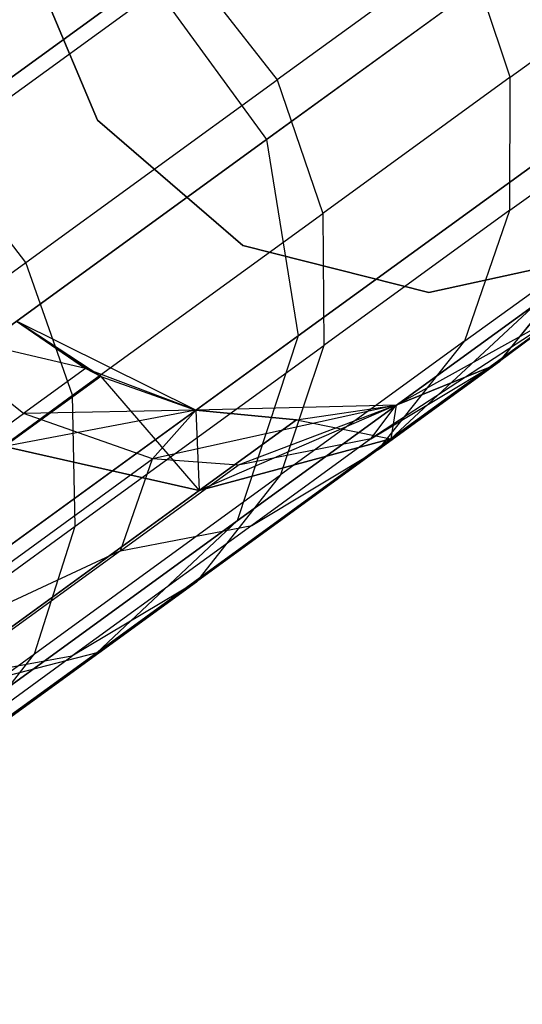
# Model space of a CAD drawing. Extents: x 0.3 to 7.1, y -3.38 to 3.38.
# Tile 366 of 394: x 6.3 to 6.42, y 1.7 to 1.94. Entities that reach past the tile are written whole.
import ezdxf

# ---------------------------------------------------------------- set-up
doc = ezdxf.new("R2010")
doc.units = 0
doc.header["$LTSCALE"] = 2.54
doc.layers.get('0').update_dxf_attribs({"linetype": 'CONTINUOUS'})

# ---------------------------------------------------------------- blocks, each defined once
blk = doc.blocks.new('SINGLES_B_BB_STL')
at = {"color": 0}
for p, q in [((6.4342, 1.95962, 16.54148), (6.36129, 1.90665, 16.12262)), ((6.4342, 1.95962, 16.54148), (6.36129, 1.90665, 16.12262)), ((6.36129, 1.90665, 12.13865), (6.4342, 1.95962, 11.71979)), ((6.36129, 1.90665, 12.13865), (6.4342, 1.95962, 11.71979)), ((6.32093, 1.91128, 1.9), (6.30316, 1.95353, 1.9)), ((6.30316, 1.95353, 1.7), (6.32093, 1.91128, 1.7)), ((6.30316, 1.95353, 1.7), (6.32093, 1.91128, 1.7)), ((6.32093, 1.91128, 1.9), (6.30316, 1.95353, 1.9)), ((6.40879, 1.95356, 39.65667), (6.36385, 1.92091, 39.8847)), ((6.40879, 1.95356, 39.65667), (6.36385, 1.92091, 39.8847)), ((6.41956, 1.92155, 39.65464), (6.40879, 1.95356, 39.65667)), ((6.41956, 1.92155, 39.65464), (6.40879, 1.95356, 39.65667)), ((6.2829, 1.90439, 40.10727), (6.34287, 1.94796, 39.8844)), ((6.2829, 1.90439, 40.10727), (6.34287, 1.94796, 39.8844)), ((6.34287, 1.94796, 39.8844), (6.36385, 1.92091, 39.8847)), ((6.34287, 1.94796, 39.8844), (6.36385, 1.92091, 39.8847)), ((6.33316, 1.94537, 16.12262), (6.21325, 1.85825, 15.72064)), ((6.33316, 1.94537, 16.12262), (6.21325, 1.85825, 15.72064)), ((6.21325, 1.85825, 12.54063), (6.33316, 1.94537, 12.13865)), ((6.21325, 1.85825, 12.54063), (6.33316, 1.94537, 12.13865)), ((6.33316, 1.94537, 16.12262), (6.36129, 1.90665, 16.12262)), ((6.33316, 1.94537, 16.12262), (6.36129, 1.90665, 16.12262)), ((6.33316, 1.94537, 12.13865), (6.36129, 1.90665, 12.13865)), ((6.33316, 1.94537, 12.13865), (6.36129, 1.90665, 12.13865)), ((6.41956, 1.92155, 39.65464), (6.44922, 1.94309, 39.42366)), ((6.41956, 1.92155, 39.65464), (6.44922, 1.94309, 39.42366)), ((6.30386, 1.87732, 40.10767), (6.36385, 1.92091, 39.8847)), ((6.30386, 1.87732, 40.10767), (6.36385, 1.92091, 39.8847)), ((6.36385, 1.92091, 39.8847), (6.37478, 1.88901, 39.88186)), ((6.36385, 1.92091, 39.8847), (6.37478, 1.88901, 39.88186)), ((6.41956, 1.92155, 39.65464), (6.37478, 1.88901, 39.88186)), ((6.41956, 1.92155, 39.65464), (6.37478, 1.88901, 39.88186)), ((6.41949, 1.88979, 39.65088), (6.41956, 1.92155, 39.65464)), ((6.41949, 1.88979, 39.65088), (6.41956, 1.92155, 39.65464)), ((6.4413, 1.91239, 16.54461), (6.36892, 1.85981, 16.12883)), ((6.4413, 1.91239, 16.54461), (6.36892, 1.85981, 16.12883)), ((6.36892, 1.85981, 12.13244), (6.4413, 1.91239, 11.71666)), ((6.36892, 1.85981, 12.13244), (6.4413, 1.91239, 11.71666)), ((6.35568, 1.8814, 1.9), (6.32093, 1.91128, 1.9)), ((6.32093, 1.91128, 1.7), (6.35568, 1.8814, 1.7)), ((6.32093, 1.91128, 1.7), (6.35568, 1.8814, 1.7)), ((6.32093, 1.91128, 1.7), (6.32093, 1.91128, 1.9)), ((6.35568, 1.8814, 1.9), (6.32093, 1.91128, 1.9)), ((6.32093, 1.91128, 1.7), (6.32093, 1.91128, 1.9)), ((6.41949, 1.88979, 39.65088), (6.44895, 1.91119, 39.42144)), ((6.41949, 1.88979, 39.65088), (6.44895, 1.91119, 39.42144)), ((6.36129, 1.90665, 16.12262), (6.24138, 1.81953, 15.72064)), ((6.36129, 1.90665, 16.12262), (6.24138, 1.81953, 15.72064)), ((6.24138, 1.81953, 12.54063), (6.36129, 1.90665, 12.13865)), ((6.24138, 1.81953, 12.54063), (6.36129, 1.90665, 12.13865)), ((6.36129, 1.90665, 16.12262), (6.36892, 1.85981, 16.12883)), ((6.36129, 1.90665, 16.12262), (6.36892, 1.85981, 16.12883)), ((6.36129, 1.90665, 12.13865), (6.36892, 1.85981, 12.13244)), ((6.36129, 1.90665, 12.13865), (6.36892, 1.85981, 12.13244)), ((6.41697, 1.85364, 39.41445), (6.46039, 1.9065, 39.09119)), ((6.41697, 1.85364, 39.41445), (6.46039, 1.9065, 39.09119)), ((6.30386, 1.87732, 40.10767), (6.2829, 1.90439, 40.10727)), ((6.30386, 1.87732, 40.10767), (6.2829, 1.90439, 40.10727)), ((6.31501, 1.84558, 40.10402), (6.37478, 1.88901, 39.88186)), ((6.31501, 1.84558, 40.10402), (6.37478, 1.88901, 39.88186)), ((6.37478, 1.88901, 39.88186), (6.37501, 1.85747, 39.87658)), ((6.37478, 1.88901, 39.88186), (6.37501, 1.85747, 39.87658)), ((6.41949, 1.88979, 39.65088), (6.37501, 1.85747, 39.87658)), ((6.41949, 1.88979, 39.65088), (6.37501, 1.85747, 39.87658)), ((6.40875, 1.85856, 39.64544), (6.41949, 1.88979, 39.65088)), ((6.40875, 1.85856, 39.64544), (6.41949, 1.88979, 39.65088)), ((6.40011, 1.87016, 1.9), (6.35568, 1.8814, 1.9)), ((6.35568, 1.8814, 1.7), (6.40011, 1.87016, 1.7)), ((6.35568, 1.8814, 1.7), (6.40011, 1.87016, 1.7)), ((6.35568, 1.8814, 1.7), (6.35568, 1.8814, 1.9)), ((6.40011, 1.87016, 1.9), (6.35568, 1.8814, 1.9)), ((6.35568, 1.8814, 1.7), (6.35568, 1.8814, 1.9)), ((6.44489, 1.87993, 1.9), (6.40011, 1.87016, 1.9)), ((6.40011, 1.87016, 1.7), (6.44489, 1.87993, 1.7)), ((6.40011, 1.87016, 1.7), (6.44489, 1.87993, 1.7)), ((6.44489, 1.87993, 1.9), (6.40011, 1.87016, 1.9)), ((6.40875, 1.85856, 39.64544), (6.43792, 1.87975, 39.41823)), ((6.40875, 1.85856, 39.64544), (6.43792, 1.87975, 39.41823)), ((6.43792, 1.87975, 39.41823), (6.41697, 1.85364, 39.41445)), ((6.43792, 1.87975, 39.41823), (6.41697, 1.85364, 39.41445)), ((6.2293, 1.82315, 40.32381), (6.30386, 1.87732, 40.10767)), ((6.2293, 1.82315, 40.32381), (6.30386, 1.87732, 40.10767)), ((6.31501, 1.84558, 40.10402), (6.30386, 1.87732, 40.10767)), ((6.31501, 1.84558, 40.10402), (6.30386, 1.87732, 40.10767)), ((6.40011, 1.87016, 1.7), (6.40011, 1.87016, 1.9)), ((6.40011, 1.87016, 1.7), (6.40011, 1.87016, 1.9)), ((6.42573, 1.86747, 16.55016), (6.3543, 1.81557, 16.13981)), ((6.42573, 1.86747, 16.55016), (6.3543, 1.81557, 16.13981)), ((6.3543, 1.81557, 12.12146), (6.42573, 1.86747, 11.71111)), ((6.3543, 1.81557, 12.12146), (6.42573, 1.86747, 11.71111)), ((6.43416, 1.86646, 39.09119), (6.38627, 1.83517, 39.41028)), ((6.43416, 1.86646, 39.09119), (6.38627, 1.83517, 39.41028)), ((6.39107, 1.83516, 16.55685), (6.42573, 1.86747, 16.55016)), ((6.39107, 1.83516, 16.55685), (6.42573, 1.86747, 16.55016)), ((6.42573, 1.86747, 11.71111), (6.39107, 1.83516, 11.70442)), ((6.42573, 1.86747, 11.71111), (6.39107, 1.83516, 11.70442)), ((6.43416, 1.86646, 16.96885), (6.39107, 1.83516, 16.55685)), ((6.43416, 1.86646, 16.96885), (6.39107, 1.83516, 16.55685)), ((6.39107, 1.83516, 11.70442), (6.43416, 1.86646, 11.29242)), ((6.39107, 1.83516, 11.70442), (6.43416, 1.86646, 11.29242)), ((6.43416, 1.86646, 1.7), (6.39233, 1.8432, 1.7)), ((6.43416, 1.86646, 39.09119), (6.39233, 1.8432, 39.09119)), ((6.43416, 1.86646, 11.29242), (6.39233, 1.8432, 1.7)), ((6.43416, 1.86646, 1.7), (6.39233, 1.8432, 1.7)), ((6.43416, 1.86646, 11.29242), (6.39233, 1.8432, 1.7)), ((6.43416, 1.86646, 39.09119), (6.39233, 1.8432, 39.09119)), ((6.41465, 1.85229, 16.96885), (6.43416, 1.86646, 39.09119)), ((6.41465, 1.85229, 16.96885), (6.43416, 1.86646, 39.09119)), ((6.43416, 1.86646, 39.09119), (6.41697, 1.85364, 39.41445)), ((6.43416, 1.86646, 39.09119), (6.41697, 1.85364, 39.41445)), ((6.34448, 1.84205, 1.7), (6.30157, 1.86326, 1.7)), ((6.30157, 1.86326, 16.96885), (6.31806, 1.85196, 39.09119)), ((6.31806, 1.85196, 39.09119), (6.30157, 1.86326, 39.09119)), ((6.30157, 1.86326, 16.96885), (6.31806, 1.85196, 39.09119)), ((6.30157, 1.86326, 16.96885), (6.32174, 1.85005, 16.96885)), ((6.30157, 1.86326, 16.96885), (6.32174, 1.85005, 16.96885)), ((6.30157, 1.86326, 11.29242), (6.32174, 1.85005, 11.29242)), ((6.34448, 1.84205, 1.7), (6.30157, 1.86326, 1.7)), ((6.34448, 1.84205, 11.29242), (6.30157, 1.86326, 1.7)), ((6.32174, 1.85005, 11.29242), (6.30157, 1.86326, 1.7)), ((6.34448, 1.84205, 11.29242), (6.30157, 1.86326, 1.7)), ((6.32174, 1.85005, 11.29242), (6.30157, 1.86326, 1.7)), ((6.30157, 1.86326, 11.29242), (6.32174, 1.85005, 11.29242)), ((6.31806, 1.85196, 39.09119), (6.30157, 1.86326, 39.09119)), ((6.31806, 1.85196, 39.09119), (6.27749, 1.8616, 39.4018)), ((6.31806, 1.85196, 39.09119), (6.27749, 1.8616, 39.4018)), ((6.30331, 1.84125, 39.40284), (6.27749, 1.8616, 39.4018)), ((6.30331, 1.84125, 39.40284), (6.27749, 1.8616, 39.4018)), ((6.36892, 1.85981, 16.12883), (6.24989, 1.77333, 15.72978)), ((6.36892, 1.85981, 16.12883), (6.24989, 1.77333, 15.72978)), ((6.24989, 1.77333, 12.53148), (6.36892, 1.85981, 12.13244)), ((6.24989, 1.77333, 12.53148), (6.36892, 1.85981, 12.13244)), ((6.36892, 1.85981, 16.12883), (6.3543, 1.81557, 16.13981)), ((6.36892, 1.85981, 16.12883), (6.3543, 1.81557, 16.13981)), ((6.36892, 1.85981, 12.13244), (6.3543, 1.81557, 12.12146)), ((6.36892, 1.85981, 12.13244), (6.3543, 1.81557, 12.12146)), ((6.40875, 1.85856, 39.64544), (6.3647, 1.82655, 39.86895)), ((6.40875, 1.85856, 39.64544), (6.3647, 1.82655, 39.86895)), ((6.38814, 1.83269, 39.63904), (6.40875, 1.85856, 39.64544)), ((6.38814, 1.83269, 39.63904), (6.40875, 1.85856, 39.64544)), ((6.31563, 1.81433, 40.09725), (6.37501, 1.85747, 39.87658)), ((6.31563, 1.81433, 40.09725), (6.37501, 1.85747, 39.87658)), ((6.37501, 1.85747, 39.87658), (6.3647, 1.82655, 39.86895)), ((6.37501, 1.85747, 39.87658), (6.3647, 1.82655, 39.86895)), ((6.38627, 1.83517, 39.41028), (6.41697, 1.85364, 39.41445)), ((6.38627, 1.83517, 39.41028), (6.41697, 1.85364, 39.41445)), ((6.38814, 1.83269, 39.63904), (6.41697, 1.85364, 39.41445)), ((6.38814, 1.83269, 39.63904), (6.41697, 1.85364, 39.41445)), ((6.31806, 1.85196, 39.09119), (6.30331, 1.84125, 39.40284)), ((6.31806, 1.85196, 39.09119), (6.30331, 1.84125, 39.40284)), ((6.32174, 1.85005, 16.96885), (6.31806, 1.85196, 39.09119)), ((6.32174, 1.85005, 16.96885), (6.31806, 1.85196, 39.09119)), ((6.34448, 1.84205, 39.09119), (6.31806, 1.85196, 39.09119)), ((6.34448, 1.84205, 39.09119), (6.31806, 1.85196, 39.09119)), ((6.41465, 1.85229, 16.96885), (6.39107, 1.83516, 16.55685)), ((6.41465, 1.85229, 16.96885), (6.39107, 1.83516, 16.55685)), ((6.39107, 1.83516, 11.70442), (6.41465, 1.85229, 11.29242)), ((6.39107, 1.83516, 11.70442), (6.41465, 1.85229, 11.29242)), ((6.39233, 1.8432, 16.96885), (6.41465, 1.85229, 16.96885)), ((6.41465, 1.85229, 16.96885), (6.39233, 1.8432, 39.09119)), ((6.41465, 1.85229, 16.96885), (6.39233, 1.8432, 39.09119)), ((6.39233, 1.8432, 16.96885), (6.41465, 1.85229, 16.96885)), ((6.41465, 1.85229, 11.29242), (6.39233, 1.8432, 1.7)), ((6.39233, 1.8432, 11.29242), (6.41465, 1.85229, 11.29242)), ((6.41465, 1.85229, 11.29242), (6.39233, 1.8432, 1.7)), ((6.39233, 1.8432, 11.29242), (6.41465, 1.85229, 11.29242)), ((6.32174, 1.85005, 16.96885), (6.29876, 1.83336, 16.56762)), ((6.32174, 1.85005, 16.96885), (6.29876, 1.83336, 16.56762)), ((6.32174, 1.85005, 11.29242), (6.29876, 1.83336, 11.69365)), ((6.32174, 1.85005, 11.29242), (6.29876, 1.83336, 11.69365)), ((6.32174, 1.85005, 16.96885), (6.34448, 1.84205, 39.09119)), ((6.32174, 1.85005, 16.96885), (6.34448, 1.84205, 16.96885)), ((6.32174, 1.85005, 16.96885), (6.34448, 1.84205, 39.09119)), ((6.32174, 1.85005, 16.96885), (6.34448, 1.84205, 16.96885)), ((6.32174, 1.85005, 11.29242), (6.34524, 1.82285, 11.69812)), ((6.32174, 1.85005, 11.29242), (6.34524, 1.82285, 11.69812)), ((6.32174, 1.85005, 11.29242), (6.34448, 1.84205, 11.29242)), ((6.32174, 1.85005, 11.29242), (6.34448, 1.84205, 11.29242)), ((6.24071, 1.7916, 40.31938), (6.31501, 1.84558, 40.10402)), ((6.24071, 1.7916, 40.31938), (6.31501, 1.84558, 40.10402)), ((6.31563, 1.81433, 40.09725), (6.31501, 1.84558, 40.10402)), ((6.31563, 1.81433, 40.09725), (6.31501, 1.84558, 40.10402)), ((6.34448, 1.84205, 16.96885), (6.29876, 1.83336, 16.56762)), ((6.34448, 1.84205, 16.96885), (6.29876, 1.83336, 16.56762)), ((6.34448, 1.84205, 39.09119), (6.30331, 1.84125, 39.40284)), ((6.34448, 1.84205, 39.09119), (6.30331, 1.84125, 39.40284)), ((6.39233, 1.8432, 39.09119), (6.33413, 1.83037, 39.40501)), ((6.39233, 1.8432, 39.09119), (6.33413, 1.83037, 39.40501)), ((6.34448, 1.84205, 39.09119), (6.33413, 1.83037, 39.40501)), ((6.34448, 1.84205, 39.09119), (6.33413, 1.83037, 39.40501)), ((6.39233, 1.8432, 1.7), (6.34448, 1.84205, 1.7)), ((6.39233, 1.8432, 39.09119), (6.34448, 1.84205, 39.09119)), ((6.39233, 1.8432, 11.29242), (6.34448, 1.84205, 1.7)), ((6.39233, 1.8432, 1.7), (6.34448, 1.84205, 1.7)), ((6.39233, 1.8432, 11.29242), (6.34448, 1.84205, 1.7)), ((6.39233, 1.8432, 39.09119), (6.34448, 1.84205, 39.09119)), ((6.34448, 1.84205, 16.96885), (6.34448, 1.84205, 39.09119)), ((6.34448, 1.84205, 16.96885), (6.34448, 1.84205, 39.09119)), ((6.34448, 1.84205, 16.96885), (6.36847, 1.83972, 16.96885)), ((6.36847, 1.83972, 16.96885), (6.34448, 1.84205, 39.09119)), ((6.36847, 1.83972, 16.96885), (6.34448, 1.84205, 39.09119)), ((6.34448, 1.84205, 16.96885), (6.36847, 1.83972, 16.96885)), ((6.34448, 1.84205, 16.96885), (6.34524, 1.82285, 16.56315)), ((6.34448, 1.84205, 16.96885), (6.34524, 1.82285, 16.56315)), ((6.34448, 1.84205, 11.29242), (6.34524, 1.82285, 11.69812)), ((6.34448, 1.84205, 11.29242), (6.34524, 1.82285, 11.69812)), ((6.34448, 1.84205, 11.29242), (6.36847, 1.83972, 11.29242)), ((6.34448, 1.84205, 1.7), (6.34448, 1.84205, 11.29242)), ((6.36847, 1.83972, 11.29242), (6.34448, 1.84205, 1.7)), ((6.36847, 1.83972, 11.29242), (6.34448, 1.84205, 1.7)), ((6.34448, 1.84205, 11.29242), (6.36847, 1.83972, 11.29242)), ((6.34448, 1.84205, 1.7), (6.34448, 1.84205, 11.29242)), ((6.39233, 1.8432, 16.96885), (6.34524, 1.82285, 16.56315)), ((6.39233, 1.8432, 16.96885), (6.34524, 1.82285, 16.56315)), ((6.39233, 1.8432, 39.09119), (6.35456, 1.8289, 39.40684)), ((6.39233, 1.8432, 39.09119), (6.35456, 1.8289, 39.40684)), ((6.36847, 1.83972, 16.96885), (6.39233, 1.8432, 39.09119)), ((6.36847, 1.83972, 16.96885), (6.39233, 1.8432, 16.96885)), ((6.36847, 1.83972, 16.96885), (6.39233, 1.8432, 39.09119)), ((6.36847, 1.83972, 16.96885), (6.39233, 1.8432, 16.96885)), ((6.36847, 1.83972, 11.29242), (6.39233, 1.8432, 11.29242)), ((6.36847, 1.83972, 11.29242), (6.39233, 1.8432, 11.29242)), ((6.38627, 1.83517, 39.41028), (6.39233, 1.8432, 39.09119)), ((6.38627, 1.83517, 39.41028), (6.39233, 1.8432, 39.09119)), ((6.39233, 1.8432, 16.96885), (6.39107, 1.83516, 16.55685)), ((6.39233, 1.8432, 16.96885), (6.39107, 1.83516, 16.55685)), ((6.39233, 1.8432, 11.29242), (6.39107, 1.83516, 11.70442)), ((6.39233, 1.8432, 11.29242), (6.39107, 1.83516, 11.70442)), ((6.39233, 1.8432, 16.96885), (6.39233, 1.8432, 39.09119)), ((6.39233, 1.8432, 16.96885), (6.39233, 1.8432, 39.09119)), ((6.39233, 1.8432, 11.29242), (6.39233, 1.8432, 1.7)), ((6.39233, 1.8432, 11.29242), (6.39233, 1.8432, 1.7)), ((6.23353, 1.79055, 39.83235), (6.30331, 1.84125, 39.40284)), ((6.23353, 1.79055, 39.83235), (6.30331, 1.84125, 39.40284)), ((6.33413, 1.83037, 39.40501), (6.30331, 1.84125, 39.40284)), ((6.33413, 1.83037, 39.40501), (6.30331, 1.84125, 39.40284)), ((6.36847, 1.83972, 16.96885), (6.34524, 1.82285, 16.56315)), ((6.36847, 1.83972, 16.96885), (6.34524, 1.82285, 16.56315)), ((6.34524, 1.82285, 11.69812), (6.36847, 1.83972, 11.29242)), ((6.34524, 1.82285, 11.69812), (6.36847, 1.83972, 11.29242)), ((6.36847, 1.83972, 11.29242), (6.39107, 1.83516, 11.70442)), ((6.36847, 1.83972, 11.29242), (6.39107, 1.83516, 11.70442)), ((6.39107, 1.83516, 16.55685), (6.32077, 1.78409, 16.15306)), ((6.39107, 1.83516, 16.55685), (6.32077, 1.78409, 16.15306)), ((6.32077, 1.78409, 12.10821), (6.39107, 1.83516, 11.70442)), ((6.32077, 1.78409, 12.10821), (6.39107, 1.83516, 11.70442)), ((6.34524, 1.82285, 16.56315), (6.39107, 1.83516, 16.55685)), ((6.34524, 1.82285, 16.56315), (6.39107, 1.83516, 16.55685)), ((6.39107, 1.83516, 11.70442), (6.34524, 1.82285, 11.69812)), ((6.39107, 1.83516, 11.70442), (6.34524, 1.82285, 11.69812)), ((6.38627, 1.83517, 39.41028), (6.35456, 1.8289, 39.40684)), ((6.38627, 1.83517, 39.41028), (6.35456, 1.8289, 39.40684)), ((6.38627, 1.83517, 39.41028), (6.35781, 1.81449, 39.63196)), ((6.38627, 1.83517, 39.41028), (6.35781, 1.81449, 39.63196)), ((6.34524, 1.82285, 16.56315), (6.29876, 1.83336, 16.56762)), ((6.34524, 1.82285, 16.56315), (6.29876, 1.83336, 16.56762)), ((6.29876, 1.83336, 11.69365), (6.34524, 1.82285, 11.69812)), ((6.29876, 1.83336, 11.69365), (6.34524, 1.82285, 11.69812)), ((6.38814, 1.83269, 39.63904), (6.34459, 1.80105, 39.85996)), ((6.38814, 1.83269, 39.63904), (6.34459, 1.80105, 39.85996)), ((6.35781, 1.81449, 39.63196), (6.38814, 1.83269, 39.63904)), ((6.35781, 1.81449, 39.63196), (6.38814, 1.83269, 39.63904)), ((6.26387, 1.77932, 39.83751), (6.33413, 1.83037, 39.40501)), ((6.26387, 1.77932, 39.83751), (6.33413, 1.83037, 39.40501)), ((6.32641, 1.80844, 39.62614), (6.33413, 1.83037, 39.40501)), ((6.32641, 1.80844, 39.62614), (6.33413, 1.83037, 39.40501)), ((6.35456, 1.8289, 39.40684), (6.33413, 1.83037, 39.40501)), ((6.35456, 1.8289, 39.40684), (6.33413, 1.83037, 39.40501)), ((6.32641, 1.80844, 39.62614), (6.35456, 1.8289, 39.40684)), ((6.32641, 1.80844, 39.62614), (6.35456, 1.8289, 39.40684)), ((6.3059, 1.78383, 40.08749), (6.3647, 1.82655, 39.86895)), ((6.3059, 1.78383, 40.08749), (6.3647, 1.82655, 39.86895)), ((6.3647, 1.82655, 39.86895), (6.34459, 1.80105, 39.85996)), ((6.3647, 1.82655, 39.86895), (6.34459, 1.80105, 39.85996)), ((6.34524, 1.82285, 16.56315), (6.27603, 1.77256, 16.16554)), ((6.34524, 1.82285, 16.56315), (6.27603, 1.77256, 16.16554)), ((6.27603, 1.77256, 12.09573), (6.34524, 1.82285, 11.69812)), ((6.27603, 1.77256, 12.09573), (6.34524, 1.82285, 11.69812)), ((6.3543, 1.81557, 16.13981), (6.23682, 1.73022, 15.74599)), ((6.3543, 1.81557, 16.13981), (6.23682, 1.73022, 15.74599)), ((6.23682, 1.73022, 12.51528), (6.3543, 1.81557, 12.12146)), ((6.23682, 1.73022, 12.51528), (6.3543, 1.81557, 12.12146)), ((6.24184, 1.76071, 40.31118), (6.31563, 1.81433, 40.09725)), ((6.24184, 1.76071, 40.31118), (6.31563, 1.81433, 40.09725)), ((6.3059, 1.78383, 40.08749), (6.31563, 1.81433, 40.09725)), ((6.3059, 1.78383, 40.08749), (6.31563, 1.81433, 40.09725)), ((6.35781, 1.81449, 39.63196), (6.31483, 1.78326, 39.85003)), ((6.35781, 1.81449, 39.63196), (6.31483, 1.78326, 39.85003)), ((6.3543, 1.81557, 16.13981), (6.32077, 1.78409, 16.15306)), ((6.3543, 1.81557, 16.13981), (6.32077, 1.78409, 16.15306)), ((6.3543, 1.81557, 12.12146), (6.32077, 1.78409, 12.10821)), ((6.3543, 1.81557, 12.12146), (6.32077, 1.78409, 12.10821)), ((6.32641, 1.80844, 39.62614), (6.35781, 1.81449, 39.63196)), ((6.32641, 1.80844, 39.62614), (6.35781, 1.81449, 39.63196)), ((6.32641, 1.80844, 39.62614), (6.26387, 1.77932, 39.83751)), ((6.32641, 1.80844, 39.62614), (6.26387, 1.77932, 39.83751)), ((6.32641, 1.80844, 39.62614), (6.28389, 1.77755, 39.84186)), ((6.32641, 1.80844, 39.62614), (6.28389, 1.77755, 39.84186)), ((6.28647, 1.75883, 40.07597), (6.34459, 1.80105, 39.85996)), ((6.28647, 1.75883, 40.07597), (6.34459, 1.80105, 39.85996)), ((6.34459, 1.80105, 39.85996), (6.31483, 1.78326, 39.85003)), ((6.34459, 1.80105, 39.85996), (6.31483, 1.78326, 39.85003)), ((6.32077, 1.78409, 16.15306), (6.20518, 1.7001, 15.76553)), ((6.32077, 1.78409, 16.15306), (6.20518, 1.7001, 15.76553)), ((6.20518, 1.7001, 12.49574), (6.32077, 1.78409, 12.10821)), ((6.20518, 1.7001, 12.49574), (6.32077, 1.78409, 12.10821)), ((6.23282, 1.73074, 40.29934), (6.3059, 1.78383, 40.08749)), ((6.23282, 1.73074, 40.29934), (6.3059, 1.78383, 40.08749)), ((6.25746, 1.74158, 40.06325), (6.31483, 1.78326, 39.85003)), ((6.25746, 1.74158, 40.06325), (6.31483, 1.78326, 39.85003)), ((6.32077, 1.78409, 16.15306), (6.27603, 1.77256, 16.16554)), ((6.32077, 1.78409, 16.15306), (6.27603, 1.77256, 16.16554)), ((6.32077, 1.78409, 12.10821), (6.27603, 1.77256, 12.09573)), ((6.32077, 1.78409, 12.10821), (6.27603, 1.77256, 12.09573)), ((6.31483, 1.78326, 39.85003), (6.28389, 1.77755, 39.84186)), ((6.31483, 1.78326, 39.85003), (6.28389, 1.77755, 39.84186)), ((6.28647, 1.75883, 40.07597), (6.3059, 1.78383, 40.08749)), ((6.28647, 1.75883, 40.07597), (6.3059, 1.78383, 40.08749))]:
    blk.add_line(p, q, dxfattribs=at)

msp = doc.modelspace()

# ---------------------------------------------------------------- block references
at = {"color": 0}
msp.add_blockref('SINGLES_B_BB_STL', (0, 0), dxfattribs=at)

doc.saveas('drawing.dxf')
